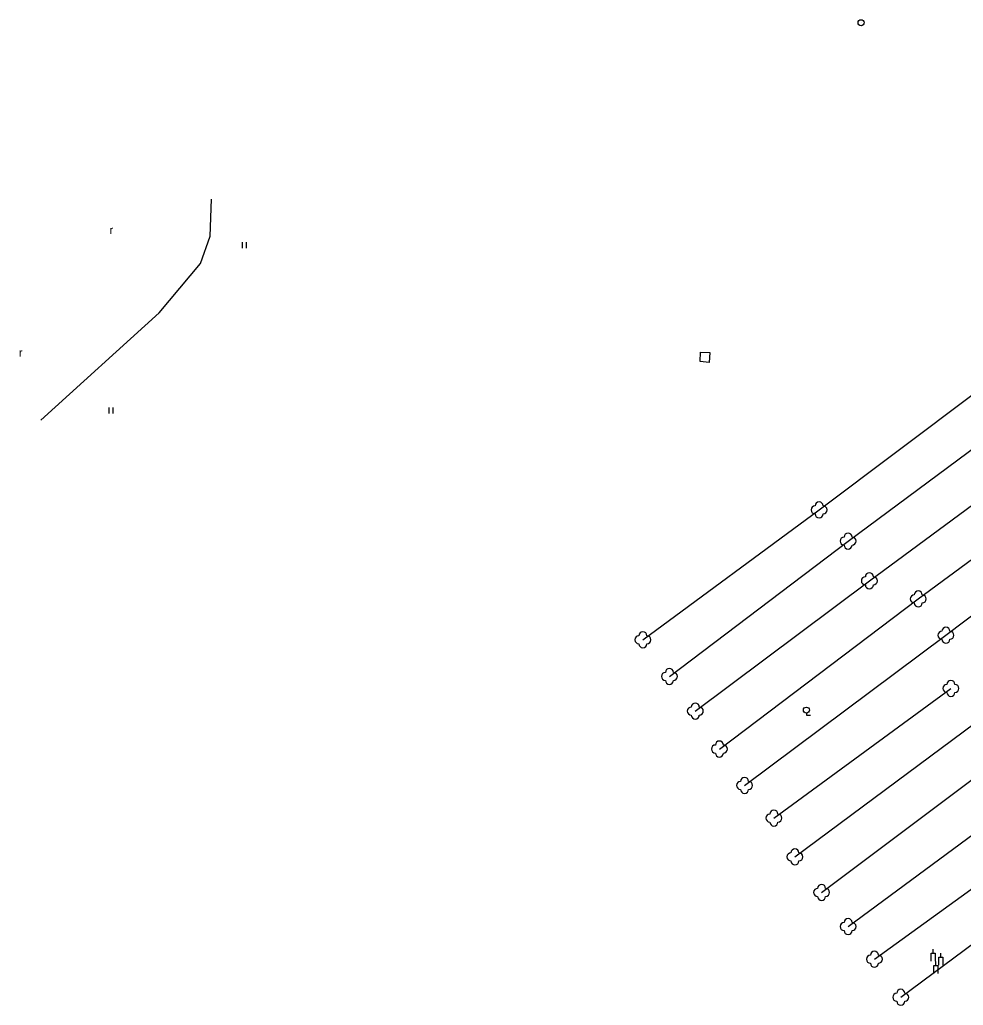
# Model space of a CAD drawing. Extents: x -577457 to -568404, y -1208466 to -1201387.
# Drawn here: x -569666 to -569548.1, y -1204286.1 to -1204163 of the extents above; entities that cross this region are included whole.
import ezdxf

# ---------------------------------------------------------------- set-up
doc = ezdxf.new("R2010")
doc.units = 0
for name, color, linetype in [('MAP_ZN_BP', 7, 'Continuous'), ('ZELEŇ', 7, 'Continuous'), ('ZN_DOPLŇKOVÉ', 7, 'Continuous'), ('ZN_KULTUR', 7, 'Continuous')]:
    doc.layers.add(name, color=color, linetype=linetype)

msp = doc.modelspace()

# ---------------------------------------------------------------- linework, layer by layer
at = {"layer": 'MAP_ZN_BP'}
for radius in [0.375, 0.0005]:
    msp.add_circle((-569560.91, -1204163.41), radius, dxfattribs=at)
at = {"layer": 'ZELEŇ'}
for points in [[(-569663.35, -1204213.06), (-569648.58, -1204199.66), (-569643.44, -1204193.48), (-569642.21, -1204190.09), (-569642.06, -1204185.46)], [(-569581.61, -1204249.39), (-569559.87, -1204233.12), (-569521.87, -1204205.11)], [(-569578.6, -1204254.13), (-569553.76, -1204235.38), (-569517.28, -1204208.5)], [(-569588.16, -1204240.49), (-569566.14, -1204224.26), (-569546.58, -1204209.56)], [(-569584.85, -1204245.06), (-569562.53, -1204228.16), (-569540.13, -1204211.56)], [(-569575.46, -1204258.67), (-569550.3, -1204239.92), (-569514.19, -1204212.64)], [(-569569.17, -1204267.6), (-569541.04, -1204246.7), (-569499.92, -1204216.09)], [(-569565.83, -1204272.04), (-569537.85, -1204251.06), (-569495.69, -1204219.74)], [(-569562.52, -1204276.3), (-569534.55, -1204255.65), (-569492.11, -1204224.19)], [(-569559.24, -1204280.38), (-569530.96, -1204259.92), (-569488.82, -1204228.77)], [(-569555.94, -1204285.14), (-569525.26, -1204262.37), (-569485.44, -1204232.96)], [(-569571.8, -1204262.75), (-569549.69, -1204246.56)]]:
    msp.add_lwpolyline(points, dxfattribs=at)
for centre in [(-569566.14, -1204224.26), (-569562.53, -1204228.16), (-569559.87, -1204233.12), (-569553.76, -1204235.38), (-569550.3, -1204239.92), (-569588.16, -1204240.49), (-569584.85, -1204245.06), (-569549.69, -1204246.56), (-569581.61, -1204249.39), (-569578.6, -1204254.13), (-569575.46, -1204258.67), (-569571.8, -1204262.75), (-569569.17, -1204267.6), (-569565.83, -1204272.04), (-569562.52, -1204276.3), (-569559.24, -1204280.38), (-569555.94, -1204285.14)]:
    msp.add_circle(centre, 0.0005, dxfattribs=at)
for centre, start, end in [((-569566.64, -1204224.26), 90, 270), ((-569566.14, -1204223.76), 0, 180), ((-569565.64, -1204224.26), 270, 90), ((-569566.14, -1204224.76), 180, 360), ((-569563.03, -1204228.16), 90, 270), ((-569562.53, -1204227.66), 0, 180), ((-569562.03, -1204228.16), 270, 90), ((-569562.53, -1204228.66), 180, 360), ((-569560.37, -1204233.12), 90, 270), ((-569559.87, -1204232.62), 0, 180), ((-569559.37, -1204233.12), 270, 90), ((-569559.87, -1204233.62), 180, 360), ((-569554.26, -1204235.38), 90, 270), ((-569553.76, -1204234.88), 0, 180), ((-569553.26, -1204235.38), 270, 90), ((-569553.76, -1204235.88), 180, 360), ((-569550.3, -1204239.42), 0, 180), ((-569588.66, -1204240.49), 90, 270), ((-569588.16, -1204239.99), 0, 180), ((-569587.66, -1204240.49), 270, 90), ((-569550.8, -1204239.92), 90, 270), ((-569549.8, -1204239.92), 270, 90), ((-569588.16, -1204240.99), 180, 360), ((-569550.3, -1204240.42), 180, 360), ((-569585.35, -1204245.06), 90, 270), ((-569584.85, -1204244.56), 0, 180), ((-569584.35, -1204245.06), 270, 90), ((-569584.85, -1204245.56), 180, 360), ((-569550.19, -1204246.56), 90, 270), ((-569549.69, -1204246.06), 0, 180), ((-569549.19, -1204246.56), 270, 90), ((-569549.69, -1204247.06), 180, 360), ((-569581.61, -1204248.89), 0, 180), ((-569582.11, -1204249.39), 90, 270), ((-569581.61, -1204249.89), 180, 360), ((-569581.11, -1204249.39), 270, 90), ((-569579.1, -1204254.13), 90, 270), ((-569578.6, -1204253.63), 0, 180), ((-569578.1, -1204254.13), 270, 90), ((-569578.6, -1204254.63), 180, 360), ((-569575.96, -1204258.67), 90, 270), ((-569575.46, -1204258.17), 0, 180), ((-569574.96, -1204258.67), 270, 90), ((-569575.46, -1204259.17), 180, 360), ((-569572.3, -1204262.75), 90, 270), ((-569571.8, -1204262.25), 0, 180), ((-569571.3, -1204262.75), 270, 90), ((-569571.8, -1204263.25), 180, 360), ((-569569.67, -1204267.6), 90, 270), ((-569569.17, -1204267.1), 0, 180), ((-569568.67, -1204267.6), 270, 90), ((-569569.17, -1204268.1), 180, 360), ((-569566.33, -1204272.04), 90, 270), ((-569565.83, -1204271.54), 0, 180), ((-569565.33, -1204272.04), 270, 90), ((-569565.83, -1204272.54), 180, 360), ((-569563.02, -1204276.3), 90, 270), ((-569562.52, -1204275.8), 0, 180), ((-569562.02, -1204276.3), 270, 90), ((-569562.52, -1204276.8), 180, 360), ((-569559.24, -1204279.88), 0, 180), ((-569559.74, -1204280.38), 90, 270), ((-569558.74, -1204280.38), 270, 90), ((-569559.24, -1204280.88), 180, 360), ((-569555.94, -1204284.64), 0, 180), ((-569556.44, -1204285.14), 90, 270), ((-569555.94, -1204285.64), 180, 360), ((-569555.44, -1204285.14), 270, 90)]:
    msp.add_arc(centre, 0.5, start, end, dxfattribs=at)
at = {"layer": 'ZN_DOPLŇKOVÉ'}
for p, q in [((-569551.89, -1204279.61), (-569551.89, -1204279.11)), ((-569550.92, -1204280.11), (-569550.92, -1204279.61)), ((-569551.58, -1204281.15), (-569551.58, -1204280.65))]:
    msp.add_line(p, q, dxfattribs=at)
for points in [[(-569580.96, -1204204.56), (-569579.81, -1204204.59), (-569579.89, -1204205.86), (-569581.02, -1204205.74), (-569580.96, -1204204.56)], [(-569552.14, -1204280.61), (-569552.14, -1204279.61), (-569551.64, -1204279.61), (-569551.64, -1204280.61)], [(-569551.17, -1204281.11), (-569551.17, -1204280.11), (-569550.67, -1204280.11), (-569550.67, -1204281.11)], [(-569551.83, -1204282.15), (-569551.83, -1204281.15), (-569551.33, -1204281.15), (-569551.33, -1204282.15)]]:
    msp.add_lwpolyline(points, dxfattribs=at)
at = {"layer": 'ZN_KULTUR'}
for p, q in [((-569638.19, -1204191.57), (-569638.19, -1204190.82)), ((-569637.69, -1204191.57), (-569637.69, -1204190.82)), ((-569654.83, -1204212.22), (-569654.83, -1204211.47)), ((-569654.33, -1204212.22), (-569654.33, -1204211.47))]:
    msp.add_line(p, q, dxfattribs=at)
msp.add_lwpolyline([(-569567.74, -1204249.65), (-569567.74, -1204249.9), (-569567.24, -1204249.9)], dxfattribs=at)
msp.add_circle((-569567.74, -1204249.27), 0.375, dxfattribs=at)

# ---------------------------------------------------------------- texts
for p in [(-569654.78, -1204189.8), (-569666.1, -1204205.12)]:
    msp.add_text('r', height=1, dxfattribs=at).set_placement(p)

doc.saveas('drawing.dxf')
